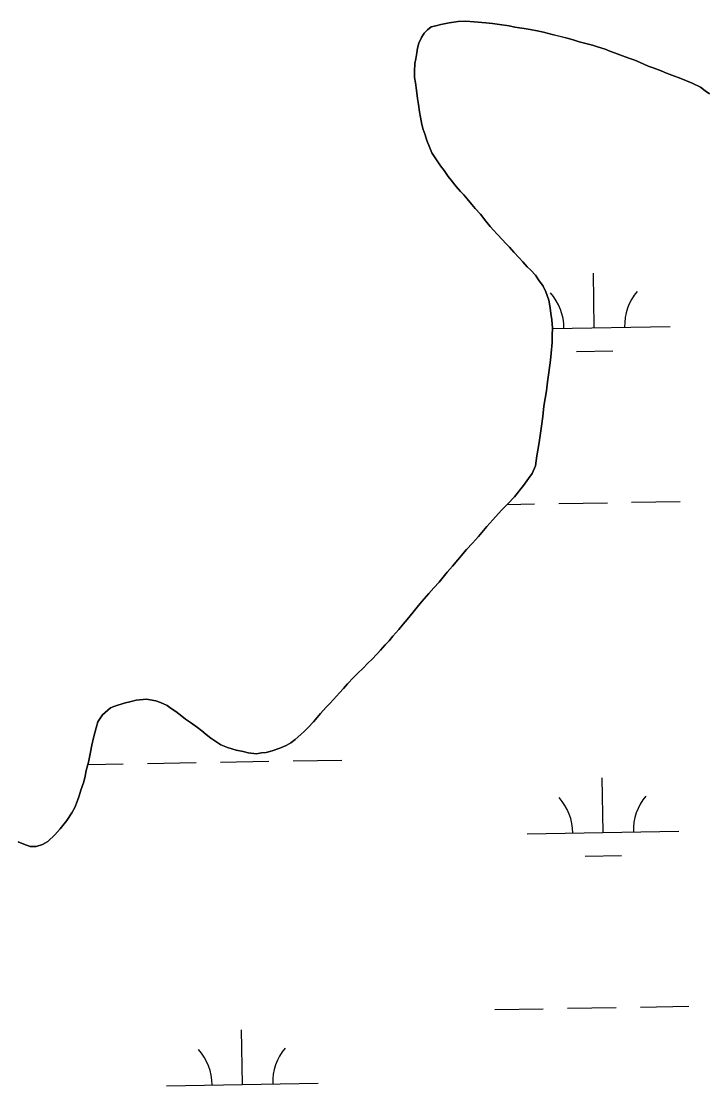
# Model space of a CAD drawing. Extents: x 3892998 to 3931244, y 278583 to 304547.
# Drawn here: x 3913207 to 3913658, y 301399 to 302101 of the extents above; entities that cross this region are included whole.
import ezdxf

# ---------------------------------------------------------------- set-up
doc = ezdxf.new("R2010")
doc.units = 0
doc.layers.add('V-TOPO-SHOR', color=7, linetype='Continuous')
doc.layers.add('V-WETL-SWMP', color=7, linetype='Continuous')

msp = doc.modelspace()

# ---------------------------------------------------------------- linework, layer by layer
at = {"layer": 'V-TOPO-SHOR'}
for points in [[(3913660.65, 302052.75), (3913657.97, 302054.87), (3913654.77, 302057.17), (3913649.42, 302059.81), (3913645.69, 302061.4), (3913641.77, 302062.98), (3913635.9, 302065.09), (3913632.34, 302066.49), (3913628.95, 302067.9), (3913623.62, 302069.83), (3913620.41, 302071.06), (3913617.03, 302072.47), (3913611.51, 302074.93), (3913607.6, 302076.34), (3913603.5, 302077.92), (3913598.16, 302079.85), (3913595.14, 302080.91), (3913591.93, 302082.14), (3913586.95, 302083.72), (3913583.57, 302084.95), (3913580.19, 302085.82), (3913574.85, 302087.04), (3913570.94, 302088.27), (3913567.02, 302089.5), (3913561.15, 302090.89), (3913557.06, 302091.95), (3913551.37, 302093.34), (3913547.1, 302094.39), (3913542.66, 302095.26), (3913538.57, 302095.78), (3913532.52, 302096.82), (3913528.78, 302097.51), (3913522.38, 302098.55), (3913517.76, 302099.07), (3913513.32, 302099.58), (3913505.67, 302100.26), (3913500.16, 302100.59), (3913495.19, 302100.39), (3913489.15, 302099.48), (3913483.65, 302098.39), (3913480.45, 302097.66), (3913477.43, 302096.94), (3913474.95, 302094.98), (3913472.83, 302092.66), (3913470.89, 302089.81), (3913469.3, 302086.07), (3913468.43, 302082.87), (3913467.91, 302079.84), (3913467.21, 302075.93), (3913466.69, 302072.73), (3913466.36, 302067.4), (3913466.38, 302063.49), (3913466.93, 302060.11), (3913467.66, 302055.14), (3913468.39, 302049.64), (3913468.94, 302045.73), (3913469.67, 302040.93), (3913470.22, 302037.38), (3913471.31, 302032.59), (3913472.03, 302029.21), (3913473.29, 302025.66), (3913474.55, 302022.12), (3913475.98, 302018.22), (3913477.78, 302013.96), (3913480.82, 302009.35), (3913483.5, 302005.27), (3913485.83, 302002.26), (3913488.51, 301998.36), (3913490.47, 301995.89), (3913493.87, 301991.81), (3913496.72, 301988.45), (3913498.87, 301986.15), (3913501.01, 301983.49), (3913504.22, 301979.77), (3913506.37, 301977.11), (3913509.76, 301973.57), (3913513.33, 301968.97), (3913516.19, 301965.43), (3913518.33, 301962.95), (3913520.83, 301960.29), (3913524.4, 301956.58), (3913526.54, 301954.1), (3913528.86, 301951.8), (3913531.72, 301948.43), (3913535.29, 301944.72), (3913537.79, 301942.06), (3913540.65, 301938.7), (3913542.96, 301936.58), (3913546, 301933.21), (3913548.14, 301930.2), (3913551.18, 301925.95), (3913552.8, 301922.4), (3913554.78, 301916.72), (3913555.69, 301911.75), (3913556.23, 301908.02), (3913556.79, 301903.94), (3913557.34, 301898.43), (3913557.18, 301893.81), (3913557.02, 301889.01), (3913556.52, 301881.9), (3913556.01, 301877.28)], [(3913556.01, 301877.28), (3913554.8, 301869.1), (3913554.11, 301863.05), (3913553.25, 301857.01), (3913551.69, 301846.87), (3913550.83, 301840.12), (3913549.97, 301833.72), (3913548.77, 301824.65), (3913547.9, 301819.14), (3913547.03, 301814.16), (3913546.17, 301807.58), (3913543.88, 301802.59), (3913541.41, 301799.38), (3913538.23, 301794.57), (3913532.22, 301787.26), (3913527.97, 301782.62), (3913523.72, 301778.52), (3913517.89, 301772.1), (3913514, 301767.64), (3913508.52, 301761.04), (3913504.62, 301756.76), (3913500.73, 301752.48), (3913494.9, 301745.7), (3913491.36, 301741.42), (3913487.82, 301737.5), (3913482.7, 301731.08), (3913479.16, 301727.33), (3913475.8, 301723.59), (3913471.2, 301718.24), (3913468.19, 301714.49), (3913465.54, 301711.1), (3913461.48, 301706.47), (3913458.83, 301703.26), (3913455.99, 301699.87), (3913452.1, 301695.41), (3913449.63, 301692.38), (3913447.15, 301689.7), (3913443.97, 301686.14), (3913441.85, 301683.82), (3913438.31, 301680.07), (3913435.83, 301677.75), (3913432.12, 301673.83), (3913429.28, 301671.15), (3913426.45, 301668.29), (3913422.21, 301664.01), (3913419.55, 301660.98), (3913416.9, 301657.95), (3913413.01, 301653.66), (3913410.53, 301650.99), (3913408.23, 301648.49), (3913404.52, 301644.39), (3913402.22, 301641.71), (3913399.92, 301638.86), (3913396.38, 301635.29), (3913393.9, 301632.79), (3913391.42, 301630.65), (3913387.71, 301627.26), (3913384.87, 301625.11), (3913381.86, 301623.33), (3913377.6, 301621.53), (3913372.64, 301619.73), (3913368.73, 301618.65), (3913365.53, 301618.46), (3913362.16, 301617.91), (3913356.82, 301618.6), (3913353.45, 301619.3), (3913348.82, 301620.16), (3913343.12, 301621.92), (3913338.85, 301623.86), (3913336.18, 301625.44), (3913332.08, 301628.27), (3913329.05, 301630.57), (3913326.2, 301633.04), (3913323.35, 301635.16), (3913318.71, 301638.52), (3913315.5, 301640.64), (3913313.01, 301642.76), (3913309.08, 301645.77), (3913306.06, 301647.71), (3913303.38, 301649.65), (3913298.93, 301651.59), (3913295.91, 301652.82), (3913289.68, 301653.86), (3913282.93, 301653.12), (3913279.74, 301652.4), (3913275.12, 301651.13), (3913268.91, 301649.33), (3913266.07, 301648.07), (3913260.76, 301643.61), (3913257.76, 301638.98), (3913256.53, 301635.06), (3913254.96, 301628.48), (3913253.74, 301623.5), (3913252.87, 301619.05), (3913252.17, 301615.67), (3913251.47, 301612.29), (3913250.07, 301606.78), (3913249.38, 301603.22), (3913248.5, 301599.49), (3913246.57, 301593.79), (3913245.35, 301590.06)], [(3913245.35, 301590.06), (3913244.12, 301586.5), (3913242.54, 301582.58), (3913240.59, 301579.02), (3913237.24, 301573.85), (3913233, 301568.33), (3913229.46, 301564.4), (3913224.86, 301560.12), (3913221.31, 301558.15), (3913217.05, 301556.71), (3913213.15, 301556.87), (3913208.88, 301558.28), (3913205.14, 301559.86)]]:
    msp.add_lwpolyline(points, dxfattribs=at)
at = {"layer": 'V-WETL-SWMP'}
for p, q in [((3913474.95, 302094.98), (3913477.43, 302096.94)), ((3913477.43, 302096.94), (3913480.45, 302097.66)), ((3913480.45, 302097.66), (3913483.65, 302098.39)), ((3913483.65, 302098.39), (3913489.15, 302099.48)), ((3913489.15, 302099.48), (3913495.19, 302100.39)), ((3913495.19, 302100.39), (3913500.16, 302100.59)), ((3913500.16, 302100.59), (3913505.67, 302100.26)), ((3913505.67, 302100.26), (3913513.32, 302099.58)), ((3913513.32, 302099.58), (3913517.76, 302099.07)), ((3913517.76, 302099.07), (3913522.38, 302098.55)), ((3913522.38, 302098.55), (3913528.79, 302097.51)), ((3913528.79, 302097.51), (3913532.52, 302096.82)), ((3913532.52, 302096.82), (3913538.57, 302095.78)), ((3913469.3, 302086.07), (3913470.89, 302089.81)), ((3913470.89, 302089.81), (3913472.83, 302092.66)), ((3913472.83, 302092.66), (3913474.95, 302094.98)), ((3913538.57, 302095.78), (3913542.66, 302095.26)), ((3913542.66, 302095.26), (3913547.1, 302094.39)), ((3913547.1, 302094.39), (3913551.37, 302093.34)), ((3913551.37, 302093.34), (3913557.06, 302091.94)), ((3913557.06, 302091.94), (3913561.15, 302090.9)), ((3913561.15, 302090.9), (3913567.02, 302089.5)), ((3913467.91, 302079.84), (3913468.43, 302082.86)), ((3913468.43, 302082.86), (3913469.3, 302086.07)), ((3913567.02, 302089.5), (3913570.94, 302088.27)), ((3913570.94, 302088.27), (3913574.85, 302087.04)), ((3913574.85, 302087.04), (3913580.19, 302085.82)), ((3913580.19, 302085.82), (3913583.57, 302084.95)), ((3913583.57, 302084.95), (3913586.95, 302083.72)), ((3913586.95, 302083.72), (3913591.93, 302082.14)), ((3913466.69, 302072.73), (3913467.21, 302075.93)), ((3913467.21, 302075.93), (3913467.91, 302079.84)), ((3913591.93, 302082.14), (3913595.14, 302080.91)), ((3913595.14, 302080.91), (3913598.16, 302079.85)), ((3913598.16, 302079.85), (3913603.5, 302077.92)), ((3913603.5, 302077.92), (3913607.6, 302076.34)), ((3913607.6, 302076.34), (3913611.51, 302074.93)), ((3913466.36, 302067.4), (3913466.69, 302072.73)), ((3913611.51, 302074.93), (3913617.03, 302072.47)), ((3913617.03, 302072.47), (3913620.41, 302071.06)), ((3913620.41, 302071.06), (3913623.62, 302069.83)), ((3913623.62, 302069.83), (3913628.96, 302067.9)), ((3913466.38, 302063.49), (3913466.36, 302067.4)), ((3913466.93, 302060.11), (3913466.38, 302063.49)), ((3913628.96, 302067.9), (3913632.34, 302066.49)), ((3913632.34, 302066.49), (3913635.9, 302065.09)), ((3913635.9, 302065.09), (3913641.77, 302062.98)), ((3913641.77, 302062.98), (3913645.69, 302061.4)), ((3913467.66, 302055.14), (3913466.93, 302060.11)), ((3913468.39, 302049.64), (3913467.66, 302055.14)), ((3913645.69, 302061.4), (3913649.42, 302059.81)), ((3913649.42, 302059.81), (3913654.77, 302057.17)), ((3913654.77, 302057.17), (3913657.97, 302054.87)), ((3913657.97, 302054.87), (3913660.65, 302052.75)), ((3913468.94, 302045.73), (3913468.39, 302049.64)), ((3913469.67, 302040.93), (3913468.94, 302045.73)), ((3913470.22, 302037.38), (3913469.67, 302040.93)), ((3913471.31, 302032.59), (3913470.22, 302037.38)), ((3913472.03, 302029.22), (3913471.31, 302032.59)), ((3913473.29, 302025.67), (3913472.03, 302029.22)), ((3913474.55, 302022.12), (3913473.29, 302025.67)), ((3913475.98, 302018.21), (3913474.55, 302022.12)), ((3913477.78, 302013.96), (3913475.98, 302018.21)), ((3913480.82, 302009.35), (3913477.78, 302013.96)), ((3913483.5, 302005.27), (3913480.82, 302009.35)), ((3913485.83, 302002.26), (3913483.5, 302005.27)), ((3913488.51, 301998.36), (3913485.83, 302002.26)), ((3913490.47, 301995.89), (3913488.51, 301998.36)), ((3913493.87, 301991.81), (3913490.47, 301995.89)), ((3913496.72, 301988.45), (3913493.87, 301991.81)), ((3913498.87, 301986.15), (3913496.72, 301988.45)), ((3913501.01, 301983.49), (3913498.87, 301986.15)), ((3913504.22, 301979.77), (3913501.01, 301983.49)), ((3913506.37, 301977.11), (3913504.22, 301979.77)), ((3913509.76, 301973.58), (3913506.37, 301977.11)), ((3913513.33, 301968.97), (3913509.76, 301973.58)), ((3913516.19, 301965.43), (3913513.33, 301968.97)), ((3913518.33, 301962.95), (3913516.19, 301965.43)), ((3913520.83, 301960.29), (3913518.33, 301962.95)), ((3913524.4, 301956.58), (3913520.83, 301960.29)), ((3913526.54, 301954.1), (3913524.4, 301956.58)), ((3913528.86, 301951.8), (3913526.54, 301954.1)), ((3913531.72, 301948.43), (3913528.86, 301951.8)), ((3913535.29, 301944.72), (3913531.72, 301948.43)), ((3913537.79, 301942.06), (3913535.29, 301944.72)), ((3913540.65, 301938.7), (3913537.79, 301942.06)), ((3913542.96, 301936.58), (3913540.65, 301938.7)), ((3913546, 301933.21), (3913542.96, 301936.58)), ((3913548.15, 301930.2), (3913546, 301933.21)), ((3913551.18, 301925.95), (3913548.15, 301930.2)), ((3913584.85, 301898.62), (3913584.22, 301934.62)), ((3913552.8, 301922.4), (3913551.18, 301925.95)), ((3913554.78, 301916.72), (3913552.8, 301922.4)), ((3913555.69, 301911.75), (3913554.78, 301916.72)), ((3913556.23, 301908.02), (3913555.69, 301911.75)), ((3913556.78, 301903.94), (3913556.23, 301908.02)), ((3913557.34, 301898.43), (3913556.78, 301903.94)), ((3913557.02, 301889.01), (3913557.18, 301893.81)), ((3913557.18, 301893.81), (3913557.34, 301898.43)), ((3913557.33, 301898.15), (3913634.84, 301899.49)), ((3913556.52, 301881.9), (3913557.02, 301889.01)), ((3913556.01, 301877.28), (3913556.52, 301881.9)), ((3913573.12, 301882.99), (3913597.11, 301883.4)), ((3913554.8, 301869.1), (3913556.01, 301877.28)), ((3913554.11, 301863.05), (3913554.8, 301869.1)), ((3913553.25, 301857.01), (3913554.11, 301863.05)), ((3913551.69, 301846.87), (3913553.25, 301857.01)), ((3913550.83, 301840.12), (3913551.69, 301846.87)), ((3913549.97, 301833.72), (3913550.83, 301840.12)), ((3913548.77, 301824.65), (3913549.97, 301833.72)), ((3913547.9, 301819.14), (3913548.77, 301824.65)), ((3913547.03, 301814.16), (3913547.9, 301819.14)), ((3913546.17, 301807.58), (3913547.03, 301814.16)), ((3913541.41, 301799.38), (3913543.88, 301802.59)), ((3913543.88, 301802.59), (3913546.17, 301807.58)), ((3913538.23, 301794.57), (3913541.41, 301799.38)), ((3913532.22, 301787.26), (3913538.23, 301794.57)), ((3913523.72, 301778.52), (3913527.97, 301782.62)), ((3913527.52, 301782.18), (3913545.44, 301782.49)), ((3913527.97, 301782.62), (3913532.22, 301787.26)), ((3913561.44, 301782.77), (3913593.44, 301783.32)), ((3913609.43, 301783.6), (3913641.43, 301784.15)), ((3913517.89, 301772.1), (3913523.72, 301778.52)), ((3913508.52, 301761.04), (3913514, 301767.64)), ((3913514, 301767.64), (3913517.89, 301772.1)), ((3913504.62, 301756.76), (3913508.52, 301761.04)), ((3913500.73, 301752.48), (3913504.62, 301756.76)), ((3913494.9, 301745.7), (3913500.73, 301752.48)), ((3913487.82, 301737.5), (3913491.36, 301741.42)), ((3913491.36, 301741.42), (3913494.9, 301745.7)), ((3913482.7, 301731.08), (3913487.82, 301737.5)), ((3913475.8, 301723.59), (3913479.16, 301727.33)), ((3913479.16, 301727.33), (3913482.7, 301731.08)), ((3913468.2, 301714.49), (3913471.2, 301718.24)), ((3913471.2, 301718.24), (3913475.8, 301723.59)), ((3913461.48, 301706.47), (3913465.54, 301711.1)), ((3913465.54, 301711.1), (3913468.2, 301714.49)), ((3913458.82, 301703.26), (3913461.48, 301706.47)), ((3913452.1, 301695.41), (3913456, 301699.87)), ((3913456, 301699.87), (3913458.82, 301703.26)), ((3913443.97, 301686.14), (3913447.15, 301689.7)), ((3913447.15, 301689.7), (3913449.63, 301692.38)), ((3913449.63, 301692.38), (3913452.1, 301695.41)), ((3913438.31, 301680.07), (3913441.85, 301683.82)), ((3913441.85, 301683.82), (3913443.97, 301686.14)), ((3913432.11, 301673.83), (3913435.83, 301677.75)), ((3913435.83, 301677.75), (3913438.31, 301680.07)), ((3913426.45, 301668.29), (3913429.28, 301671.15)), ((3913429.28, 301671.15), (3913432.11, 301673.83)), ((3913419.55, 301660.98), (3913422.2, 301664.01)), ((3913422.2, 301664.01), (3913426.45, 301668.29)), ((3913413.01, 301653.66), (3913416.9, 301657.95)), ((3913416.9, 301657.95), (3913419.55, 301660.98)), ((3913260.76, 301643.61), (3913266.07, 301648.07)), ((3913266.07, 301648.07), (3913268.91, 301649.33)), ((3913268.91, 301649.33), (3913275.12, 301651.13)), ((3913275.12, 301651.13), (3913279.74, 301652.4)), ((3913279.74, 301652.4), (3913282.93, 301653.12)), ((3913282.93, 301653.12), (3913289.68, 301653.86)), ((3913289.68, 301653.86), (3913295.91, 301652.82)), ((3913295.91, 301652.82), (3913298.93, 301651.59)), ((3913298.93, 301651.59), (3913303.38, 301649.65)), ((3913303.38, 301649.65), (3913306.06, 301647.71)), ((3913306.06, 301647.71), (3913309.09, 301645.77)), ((3913404.52, 301644.39), (3913408.23, 301648.49)), ((3913408.23, 301648.49), (3913410.53, 301650.99)), ((3913410.53, 301650.99), (3913413.01, 301653.66)), ((3913257.76, 301638.98), (3913260.76, 301643.61)), ((3913309.09, 301645.77), (3913313.01, 301642.76)), ((3913313.01, 301642.76), (3913315.5, 301640.64)), ((3913315.5, 301640.64), (3913318.71, 301638.52)), ((3913399.92, 301638.86), (3913402.22, 301641.71)), ((3913402.22, 301641.71), (3913404.52, 301644.39)), ((3913254.96, 301628.48), (3913256.53, 301635.06)), ((3913256.53, 301635.06), (3913257.76, 301638.98)), ((3913318.71, 301638.52), (3913323.35, 301635.16)), ((3913323.35, 301635.16), (3913326.2, 301633.04)), ((3913393.9, 301632.79), (3913396.38, 301635.29)), ((3913396.38, 301635.29), (3913399.92, 301638.86)), ((3913253.74, 301623.5), (3913254.96, 301628.48)), ((3913326.2, 301633.04), (3913329.05, 301630.57)), ((3913329.05, 301630.57), (3913332.08, 301628.27)), ((3913332.08, 301628.27), (3913336.18, 301625.44)), ((3913384.87, 301625.11), (3913387.71, 301627.26)), ((3913387.71, 301627.26), (3913391.42, 301630.65)), ((3913391.42, 301630.65), (3913393.9, 301632.79)), ((3913252.87, 301619.05), (3913253.74, 301623.5)), ((3913336.18, 301625.44), (3913338.85, 301623.86)), ((3913338.85, 301623.86), (3913343.13, 301621.92)), ((3913343.13, 301621.92), (3913348.82, 301620.17)), ((3913348.82, 301620.17), (3913353.44, 301619.3)), ((3913368.73, 301618.65), (3913372.63, 301619.73)), ((3913372.63, 301619.73), (3913377.6, 301621.53)), ((3913377.6, 301621.53), (3913381.86, 301623.33)), ((3913381.86, 301623.33), (3913384.87, 301625.11)), ((3913251.47, 301612.29), (3913252.17, 301615.67)), ((3913252.17, 301615.67), (3913252.87, 301619.05)), ((3913338.45, 301612.38), (3913370.44, 301612.94)), ((3913353.44, 301619.3), (3913356.82, 301618.6)), ((3913356.82, 301618.6), (3913362.16, 301617.91)), ((3913362.16, 301617.91), (3913365.53, 301618.46)), ((3913365.53, 301618.46), (3913368.73, 301618.65)), ((3913386.44, 301613.21), (3913418.44, 301613.77)), ((3913249.38, 301603.22), (3913250.08, 301606.78)), ((3913250.08, 301606.78), (3913251.47, 301612.29)), ((3913251.11, 301610.87), (3913274.46, 301611.28)), ((3913290.45, 301611.55), (3913322.45, 301612.11)), ((3913246.58, 301593.79), (3913248.51, 301599.49)), ((3913248.51, 301599.49), (3913249.38, 301603.22)), ((3913590.6, 301566), (3913589.98, 301601.99)), ((3913245.35, 301590.06), (3913246.58, 301593.79)), ((3913242.54, 301582.58), (3913244.12, 301586.5)), ((3913244.12, 301586.5), (3913245.35, 301590.06)), ((3913237.24, 301573.85), (3913240.6, 301579.02)), ((3913240.6, 301579.02), (3913242.54, 301582.58)), ((3913233, 301568.33), (3913237.24, 301573.85)), ((3913224.86, 301560.12), (3913229.46, 301564.4)), ((3913229.46, 301564.4), (3913233, 301568.33)), ((3913540.61, 301565.13), (3913640.6, 301566.86)), ((3913205.14, 301559.86), (3913208.87, 301558.27)), ((3913208.87, 301558.27), (3913213.15, 301556.87)), ((3913213.15, 301556.87), (3913217.06, 301556.71)), ((3913217.06, 301556.71), (3913221.31, 301558.15)), ((3913221.31, 301558.15), (3913224.86, 301560.12)), ((3913578.87, 301550.36), (3913602.87, 301550.78)), ((3913615.19, 301450.98), (3913647.19, 301451.53)), ((3913519.21, 301449.31), (3913551.2, 301449.87)), ((3913567.2, 301450.14), (3913599.19, 301450.7)), ((3913352.97, 301400), (3913352.35, 301435.99)), ((3913302.98, 301399.13), (3913402.96, 301400.86))]:
    msp.add_line(p, q, dxfattribs=at)
for centre, start, end in [((3913529.6, 301898.14), 0.21988, 41.76354), ((3913640.07, 301900.06), 140.21988, 181.76354), ((3913535.36, 301565.52), 0.21988, 41.76354), ((3913645.83, 301567.43), 140.21988, 181.76354), ((3913408.2, 301401.43), 140.21988, 181.76354), ((3913297.73, 301399.52), 0.21988, 41.76354)]:
    msp.add_arc(centre, 35.25, start, end, dxfattribs=at)

doc.saveas('drawing.dxf')
